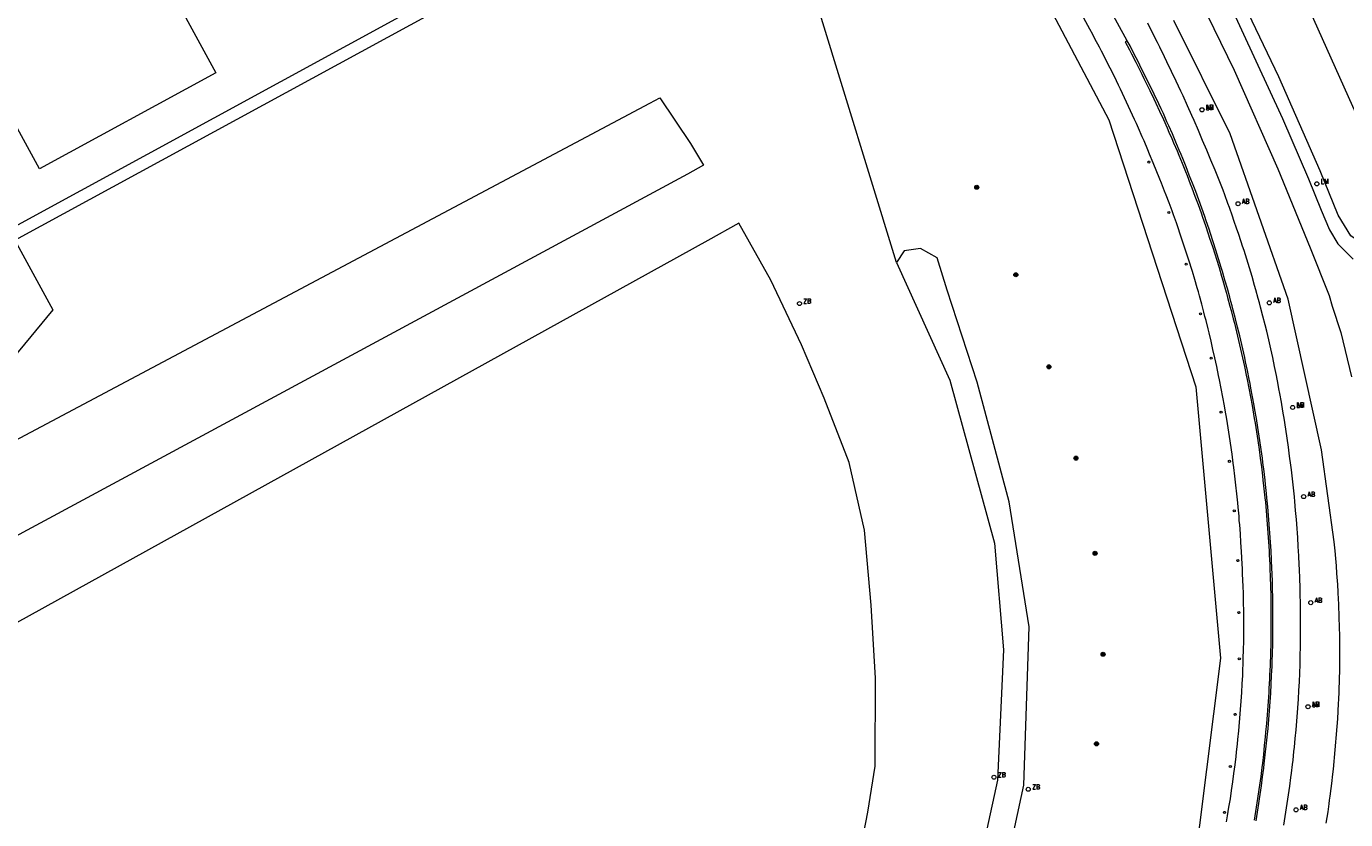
# Model space of a CAD drawing. Header units: metres. Extents: x 138165 to 154469, y 480134 to 494189.
# Tile 912 of 1056: x 147723 to 147886, y 488165 to 488263. Entities that reach past the tile are written whole.
import ezdxf

# ---------------------------------------------------------------- set-up
doc = ezdxf.new("R2010")
doc.units = ezdxf.units.M
doc.header["$LTSCALE"] = 0.001
doc.header["$MEASUREMENT"] = 0
doc.layers.add('TOP-L-topo objecten punt', color=7, linetype='Continuous', lineweight=0)
doc.layers.add('TOP-L-topo objecten vlak', color=7, linetype='Continuous', lineweight=0)
doc.styles.add('Style-STANDARD', font='STANDARD.shx')

# ---------------------------------------------------------------- blocks, each defined once
blk = doc.blocks.new('24')
at = {"layer": 'TOP-L-topo objecten punt', "color": 7, "linetype": 'Continuous', "lineweight": 0}
for radius in [0.025, 0.0182, 0.0115, 0.005]:
    blk.add_circle((0, 0), radius, dxfattribs=at)
blk = doc.blocks.new('10')
at = {"layer": 'TOP-L-topo objecten punt', "linetype": 'Continuous', "lineweight": 0}
blk.add_circle((0, 0), 0.0125, dxfattribs=at)
blk = doc.blocks.new('16')
at = {"layer": 'TOP-L-topo objecten punt', "color": 7, "linetype": 'Continuous', "lineweight": 0}
blk.add_circle((0, 0), 0.025, dxfattribs=at)
at = {"layer": 'TOP-L-topo objecten punt', "color": 7, "linetype": 'Continuous', "lineweight": 0, "style": 'Style-STANDARD'}
blk.add_text('LM', height=0.06, dxfattribs=at).set_placement((0.0483, 0))
blk = doc.blocks.new('11')
at = {"layer": 'TOP-L-topo objecten punt', "color": 7, "linetype": 'Continuous', "lineweight": 0}
blk.add_circle((0, 0), 0.025, dxfattribs=at)
at = {"layer": 'TOP-L-topo objecten punt', "color": 7, "linetype": 'Continuous', "lineweight": 0, "style": 'Style-STANDARD'}
blk.add_text('AB', height=0.06, dxfattribs=at).set_placement((0.0483, 0))
blk = doc.blocks.new('85')
at = {"layer": 'TOP-L-topo objecten punt', "color": 7, "linetype": 'Continuous', "lineweight": 0}
blk.add_circle((0, 0), 0.025, dxfattribs=at)
at = {"layer": 'TOP-L-topo objecten punt', "color": 7, "linetype": 'Continuous', "lineweight": 0, "style": 'Style-STANDARD'}
blk.add_text('ZB', height=0.06, dxfattribs=at).set_placement((0.0483, 0))

msp = doc.modelspace()

# ---------------------------------------------------------------- linework, layer by layer
at = {"layer": 'TOP-L-topo objecten vlak', "flags": 128}
for points in [[(147896.14, 488237.3), (147892.27, 488235.56), (147890.71, 488235.23), (147888.81, 488235.48), (147886.97, 488236.78), (147885.41, 488239.31), (147883.17, 488244.8), (147878.05, 488256.38), (147871.95, 488269.23), (147863.37, 488285.16), (147848.81, 488310.3), (147847.81, 488312.03), (147846.8, 488313.76), (147845.8, 488315.49), (147844.8, 488317.23), (147843.8, 488318.96), (147842.8, 488320.69), (147838.48, 488328.14), (147817.09, 488364.87), (147815.8, 488364.15)], [(147813.99, 488363.32), (147815.79, 488359.13), (147818.36, 488354.39), (147821.74, 488349.27), (147827.48, 488341.7), (147831.66, 488335.62), (147836.01, 488328.51), (147857.64, 488291.67), (147864.97, 488278.99), (147871.92, 488265.49), (147878.51, 488251.24), (147881.73, 488243.8), (147883.28, 488239.92), (147884.32, 488237.52), (147885.35, 488235.78), (147887.23, 488233.86)], [(147859.36, 488260.85), (147804.67, 488360.81)], [(147800.29, 488355.73), (147799.39, 488351.98), (147820.3, 488317.07), (147839.72, 488284), (147857.08, 488251.07), (147867.81, 488218.1), (147870.85, 488184.62), (147867.42, 488157.11), (147859.53, 488133.61), (147846.42, 488111.58), (147829.13, 488090.5), (147812.08, 488075.61), (147796.5, 488065.64), (147768.46, 488048.64), (147758.2, 488042.43), (147731.48, 488026.44), (147664.73, 487984.55)], [(147813.67, 488353.48), (147817.76, 488349.37), (147820.99, 488345.2), (147826.8, 488337.44), (147832.17, 488329.07), (147835.08, 488324.02), (147841.07, 488313.76), (147858.25, 488284.64), (147866.69, 488269.22), (147872.56, 488257.22), (147877.94, 488245.02), (147881.94, 488235.29), (147884.26, 488229.38), (147884.63, 488228.08), (147885.72, 488224.84), (147887.03, 488219.34)], [(147830.85, 488233.48), (147821.28, 488264.65), (147804.19, 488292.04), (147799.95, 488298.83), (147786.49, 488320.39), (147783.33, 488325.45)], [(147876.9, 488310.68), (147876.67, 488309.87), (147872.73, 488306.52), (147879.51, 488293.12), (147870.84, 488286.56), (147873.05, 488284.28), (147889.67, 488247.16), (147891.01, 488244.79), (147896.14, 488237.3)], [(147726.42, 488294.34), (147746.84, 488256.89), (147725.06, 488245.02), (147704.64, 488282.47), (147726.42, 488294.34)], [(147871.61, 488164.42), (147871.74, 488165.16), (147871.91, 488166.2), (147872.08, 488167.25), (147872.24, 488168.29), (147872.39, 488169.34), (147872.53, 488170.39), (147872.67, 488171.43), (147872.79, 488172.48), (147872.85, 488173.01), (147872.97, 488174.06), (147873.02, 488174.59), (147873.13, 488175.64), (147873.18, 488176.16), (147873.27, 488177.22), (147873.35, 488178.27), (147873.43, 488179.32), (147873.46, 488179.85), (147873.49, 488180.38), (147873.55, 488181.43), (147873.61, 488182.49), (147873.63, 488183.02), (147873.67, 488184.07), (147873.68, 488184.6), (147873.71, 488185.66), (147873.73, 488186.72), (147873.74, 488187.24), (147873.74, 488188.3), (147873.74, 488189.36), (147873.74, 488189.89), (147873.74, 488190.41), (147873.72, 488191.47), (147873.7, 488192.53), (147873.66, 488193.59), (147873.64, 488194.11), (147873.6, 488195.17), (147873.57, 488195.7), (147873.55, 488196.22), (147873.46, 488197.78), (147873.39, 488198.88), (147873.32, 488199.97), (147873.24, 488201.07), (147873.19, 488201.62), (147873.15, 488202.16), (147873.05, 488203.26), (147873, 488203.8), (147872.89, 488204.89), (147872.77, 488205.99), (147872.64, 488207.08), (147872.51, 488208.17), (147872.44, 488208.71), (147872.29, 488209.8), (147872.22, 488210.34), (147872.06, 488211.43), (147871.98, 488211.97), (147871.89, 488212.51), (147871.72, 488213.6), (147871.63, 488214.14), (147871.45, 488215.22), (147871.35, 488215.76), (147871.15, 488216.84), (147870.95, 488217.92), (147870.73, 488219), (147870.63, 488219.53), (147870.4, 488220.61), (147870.17, 488221.68), (147869.93, 488222.74), (147869.7, 488223.76), (147869.46, 488224.78), (147869.33, 488225.29), (147869.08, 488226.31), (147868.95, 488226.82), (147868.82, 488227.32), (147868.55, 488228.34), (147868.27, 488229.35), (147868.13, 488229.85), (147867.98, 488230.36), (147867.69, 488231.37), (147867.39, 488232.37), (147867.23, 488232.87), (147867.08, 488233.37), (147866.76, 488234.37), (147866.44, 488235.37), (147866.27, 488235.87), (147865.94, 488236.86), (147865.6, 488237.86), (147865.42, 488238.35), (147865.07, 488239.34), (147864.89, 488239.83), (147864.52, 488240.82), (147864.15, 488241.8), (147863.96, 488242.28), (147863.58, 488243.26), (147863.38, 488243.75), (147862.56, 488245.78), (147862.11, 488246.85), (147861.89, 488247.39), (147861.43, 488248.47), (147861.2, 488249), (147860.73, 488250.07), (147860.49, 488250.61), (147860.25, 488251.14), (147860.01, 488251.67), (147859.52, 488252.73), (147859.03, 488253.79), (147858.53, 488254.85), (147858.27, 488255.38), (147857.76, 488256.42), (147857.24, 488257.47), (147856.71, 488258.51), (147856.45, 488259.03), (147856.18, 488259.55), (147855.91, 488260.07), (147855.37, 488261.1), (147855.09, 488261.62), (147854.74, 488262.28), (147844.54, 488280.99)], [(147779.52, 488269.28), (147597.97, 488170.28)], [(147722.04, 488236.23), (147780.17, 488267.93)], [(147883.93, 488164.24), (147884.14, 488165.66), (147884.28, 488166.62), (147884.34, 488167.09), (147884.41, 488167.57), (147884.53, 488168.52), (147884.64, 488169.47), (147884.7, 488169.95), (147884.8, 488170.91), (147884.9, 488171.86), (147884.95, 488172.34), (147885.04, 488173.29), (147885.12, 488174.25), (147885.16, 488174.73), (147885.27, 488176.17), (147885.33, 488177.12), (147885.39, 488178.08), (147885.44, 488179.04), (147885.46, 488179.52), (147885.5, 488180.48), (147885.52, 488180.96), (147885.55, 488181.66), (147885.56, 488182.12), (147885.58, 488183.05), (147885.58, 488183.51), (147885.59, 488184.44), (147885.6, 488185.36), (147885.59, 488186.29), (147885.58, 488187.22), (147885.55, 488188.6), (147885.53, 488189.53), (147885.51, 488189.99), (147885.48, 488190.92), (147885.46, 488191.38), (147885.44, 488191.84), (147885.39, 488192.77), (147885.33, 488193.7), (147885.27, 488194.62), (147885.24, 488195.08), (147885.17, 488196.01), (147885.09, 488196.93), (147885.01, 488197.85), (147884.9, 488198.97), (147883.32, 488210.33), (147879.22, 488228.96), (147872.04, 488249.37), (147865.11, 488263.33)], [(147878.67, 488164), (147878.85, 488165.07), (147878.94, 488165.6), (147879.1, 488166.67), (147879.18, 488167.2), (147879.34, 488168.27), (147879.41, 488168.8), (147879.55, 488169.87), (147879.62, 488170.41), (147879.75, 488171.48), (147879.82, 488172.02), (147879.93, 488173.09), (147879.99, 488173.62), (147880.1, 488174.7), (147880.2, 488175.77), (147880.29, 488176.85), (147880.37, 488177.92), (147880.45, 488179), (147880.48, 488179.54), (147880.54, 488180.62), (147880.6, 488181.69), (147880.64, 488182.77), (147880.68, 488183.85), (147880.71, 488184.93), (147880.74, 488186.01), (147880.75, 488187.09), (147880.76, 488188.17), (147880.76, 488189.25), (147880.75, 488190.33), (147880.73, 488191.66), (147880.72, 488192.22), (147880.69, 488193.34), (147880.66, 488194.46), (147880.61, 488195.59), (147880.59, 488196.15), (147880.53, 488197.27), (147880.47, 488198.39), (147880.4, 488199.51), (147880.36, 488200.07), (147880.32, 488200.63), (147880.23, 488201.74), (147880.14, 488202.86), (147880.04, 488203.98), (147879.98, 488204.54), (147879.87, 488205.65), (147879.75, 488206.77), (147879.61, 488207.88), (147879.55, 488208.44), (147879.4, 488209.55), (147879.25, 488210.67), (147879.1, 488211.78), (147878.93, 488212.89), (147878.84, 488213.44), (147878.76, 488213.99), (147878.57, 488215.1), (147878.38, 488216.21), (147878.18, 488217.31), (147878.08, 488217.86), (147877.98, 488218.41), (147877.77, 488219.52), (147877.55, 488220.62), (147877.32, 488221.72), (147877.08, 488222.81), (147876.83, 488223.91), (147876.58, 488225), (147876.39, 488225.78), (147876.11, 488226.86), (147875.82, 488227.95), (147875.67, 488228.49), (147875.53, 488229.03), (147875.23, 488230.11), (147875.07, 488230.64), (147874.76, 488231.72), (147874.6, 488232.26), (147874.44, 488232.79), (147874.11, 488233.86), (147873.77, 488234.93), (147873.6, 488235.47), (147873.43, 488236), (147873.08, 488237.06), (147872.9, 488237.59), (147872.53, 488238.66), (147872.35, 488239.18), (147871.98, 488240.24), (147871.79, 488240.77), (147871.4, 488241.82), (147871.18, 488242.39), (147870.69, 488243.63), (147870.19, 488244.86), (147869.69, 488246.09), (147869.18, 488247.32), (147868.66, 488248.55), (147868.14, 488249.77), (147867.6, 488250.99), (147867.33, 488251.6), (147866.79, 488252.82), (147866.24, 488254.03), (147865.96, 488254.63), (147865.4, 488255.84), (147864.83, 488257.04), (147864.25, 488258.24), (147863.96, 488258.84), (147863.38, 488260.04), (147863.08, 488260.63), (147862.48, 488261.82), (147861.88, 488263.01)], [(147859.36, 488260.85), (147859.09, 488260.71), (147859.62, 488259.71), (147859.88, 488259.22), (147860.4, 488258.22), (147860.91, 488257.21), (147861.16, 488256.71), (147861.41, 488256.2), (147861.91, 488255.19), (147862.15, 488254.69), (147862.64, 488253.67), (147862.88, 488253.16), (147863.35, 488252.14), (147863.82, 488251.12), (147864.27, 488250.09), (147864.5, 488249.57), (147864.86, 488248.76), (147865.07, 488248.25), (147865.5, 488247.25), (147865.71, 488246.74), (147866.12, 488245.73), (147866.53, 488244.71), (147866.73, 488244.2), (147867.13, 488243.18), (147867.32, 488242.67), (147867.71, 488241.65), (147868.09, 488240.62), (147868.46, 488239.59), (147868.64, 488239.07), (147869, 488238.04), (147869.35, 488237), (147869.52, 488236.48), (147869.86, 488235.44), (147870.19, 488234.4), (147870.36, 488233.88), (147870.68, 488232.83), (147870.99, 488231.78), (147871.14, 488231.25), (147871.45, 488230.2), (147871.59, 488229.67), (147871.74, 488229.15), (147872.03, 488228.09), (147872.17, 488227.56), (147872.44, 488226.5), (147872.58, 488225.97), (147872.84, 488224.91), (147873.09, 488223.84), (147873.22, 488223.31), (147873.34, 488222.78), (147873.58, 488221.71), (147873.81, 488220.64), (147874.04, 488219.57), (147874.14, 488219.03), (147874.36, 488217.96), (147874.56, 488216.88), (147874.76, 488215.81), (147874.85, 488215.27), (147875.04, 488214.19), (147875.13, 488213.65), (147875.3, 488212.57), (147875.46, 488211.48), (147875.62, 488210.4), (147875.77, 488209.32), (147875.91, 488208.23), (147876.05, 488207.14), (147876.11, 488206.6), (147876.23, 488205.51), (147876.34, 488204.42), (147876.4, 488203.88), (147876.5, 488202.79), (147876.59, 488201.7), (147876.68, 488200.61), (147876.72, 488200.06), (147876.79, 488198.97), (147876.86, 488197.88), (147876.89, 488197.33), (147876.94, 488196.24), (147876.96, 488195.69), (147877, 488194.6), (147877.04, 488193.5), (147877.06, 488192.41), (147877.08, 488191.31), (147877.09, 488190.22), (147877.09, 488189.67), (147877.09, 488189.12), (147877.09, 488188.58), (147877.08, 488187.48), (147877.06, 488186.39), (147877.03, 488185.29), (147877.02, 488184.74), (147877, 488184.2), (147876.98, 488183.65), (147876.93, 488182.56), (147876.91, 488182.01), (147876.85, 488180.92), (147876.82, 488180.37), (147876.75, 488179.28), (147876.67, 488178.19), (147876.62, 488177.64), (147876.54, 488176.55), (147876.44, 488175.46), (147876.38, 488174.91), (147876.27, 488173.83), (147876.16, 488172.74), (147876.03, 488171.65), (147875.96, 488171.11), (147875.83, 488170.02), (147875.68, 488168.94), (147875.6, 488168.39), (147875.45, 488167.31), (147875.28, 488166.23), (147875.11, 488165.15), (147875.02, 488164.61)], [(147875.25, 488164.52), (147875.43, 488165.6), (147875.6, 488166.69), (147875.68, 488167.23), (147875.84, 488168.32), (147875.92, 488168.86), (147876.06, 488169.95), (147876.2, 488171.03), (147876.27, 488171.58), (147876.39, 488172.67), (147876.51, 488173.76), (147876.62, 488174.85), (147876.73, 488175.94), (147876.82, 488177.03), (147876.91, 488178.13), (147876.99, 488179.22), (147877.06, 488180.31), (147877.12, 488181.41), (147877.18, 488182.5), (147877.23, 488183.6), (147877.25, 488184.15), (147877.28, 488185.24), (147877.31, 488186.34), (147877.33, 488187.44), (147877.34, 488188.53), (147877.34, 488189.08), (147877.34, 488190.18), (147877.33, 488191.28), (147877.31, 488192.37), (147877.3, 488192.92), (147877.27, 488194.02), (147877.24, 488195.11), (147877.21, 488195.66), (147877.17, 488196.76), (147877.11, 488197.85), (147877.05, 488198.95), (147876.97, 488200.04), (147876.93, 488200.59), (147876.85, 488201.68), (147876.76, 488202.77), (147876.71, 488203.32), (147876.6, 488204.41), (147876.55, 488204.96), (147876.43, 488206.05), (147876.37, 488206.59), (147876.24, 488207.68), (147876.1, 488208.77), (147876.03, 488209.31), (147875.88, 488210.4), (147875.73, 488211.48), (147875.56, 488212.57), (147875.48, 488213.11), (147875.3, 488214.19), (147875.12, 488215.28), (147875.02, 488215.82), (147874.83, 488216.89), (147874.62, 488217.97), (147874.52, 488218.51), (147874.41, 488219.05), (147874.19, 488220.12), (147873.96, 488221.2), (147873.85, 488221.73), (147873.61, 488222.8), (147873.49, 488223.34), (147873.24, 488224.4), (147872.98, 488225.47), (147872.71, 488226.53), (147872.44, 488227.59), (147872.3, 488228.12), (147872.16, 488228.66), (147872.01, 488229.18), (147871.72, 488230.24), (147871.42, 488231.29), (147871.11, 488232.35), (147870.95, 488232.87), (147870.63, 488233.92), (147870.3, 488234.97), (147869.97, 488236.01), (147869.63, 488237.05), (147869.45, 488237.57), (147869.1, 488238.61), (147868.92, 488239.13), (147868.55, 488240.16), (147868.18, 488241.2), (147867.8, 488242.22), (147867.41, 488243.25), (147867.21, 488243.76), (147867.01, 488244.27), (147866.61, 488245.29), (147866.2, 488246.31), (147865.99, 488246.82), (147865.78, 488247.32), (147865.36, 488248.33), (147864.92, 488249.34), (147864.48, 488250.34), (147864.26, 488250.85), (147863.81, 488251.85), (147863.53, 488252.45), (147863.24, 488253.05), (147862.67, 488254.25), (147862.09, 488255.45), (147861.5, 488256.64), (147860.91, 488257.83), (147860.61, 488258.43), (147860.3, 488259.02), (147859.7, 488260.2), (147859.36, 488260.85)], [(147805.06, 488244.39), (147575.83, 488120.79), (147570.52, 488130.97), (147800.42, 488253.12), (147801.67, 488253.79), (147805.43, 488248.14), (147807.06, 488245.47), (147805.06, 488244.39)], [(147826.49, 488161.35), (147827.32, 488165.62), (147828.25, 488171.29), (147828.27, 488182.14), (147827.75, 488191.17), (147826.91, 488200.41), (147825.02, 488208.79), (147821.93, 488216.7), (147819.15, 488223.3), (147815.36, 488231.28), (147811.42, 488238.31), (147807.58, 488236.19), (147670.99, 488160.67)], [(147722.04, 488236.23), (147726.73, 488227.64), (147719.68, 488219.14), (147566.21, 488139.26), (147561.12, 488136.36)], [(147641.4, 487995.93), (147643.68, 487992.47), (147724.36, 488044.73), (147772.72, 488072.84), (147785.71, 488080.5), (147796.44, 488087.95), (147809.37, 488098.65), (147819.57, 488109.56), (147827.83, 488120.75), (147835.01, 488133.22), (147841.03, 488147.37), (147844.05, 488157.11), (147846.57, 488168.92), (147847.23, 488188.48), (147844.78, 488203.91), (147840.84, 488218.68), (147837.11, 488230.04), (147835.87, 488234.03), (147833.82, 488235.19), (147831.83, 488234.91), (147830.85, 488233.48)], [(147830.85, 488233.48), (147837.44, 488218.93), (147842.96, 488198.81), (147844.08, 488185.66), (147843.33, 488169.56), (147840.91, 488158.39), (147837.18, 488146.76), (147831.26, 488133.45), (147824.85, 488122.61), (147816.68, 488111.64), (147806.73, 488101.09), (147793.53, 488090.31), (147774.18, 488078.27), (147757.9, 488068.9), (147723.07, 488047.91), (147641.4, 487995.93)]]:
    msp.add_lwpolyline(points, dxfattribs=at)

# ---------------------------------------------------------------- block references
at = {"layer": 'TOP-L-topo objecten punt', "xscale": 10, "yscale": 10, "zscale": 10}
for name, p in [('16', (147868.57, 488252.32)), ('11', (147868.58, 488252.33)), ('10', (147862.02, 488245.87)), ('16', (147882.76, 488243.18)), ('24', (147840.77, 488242.76)), ('11', (147873.03, 488240.72)), ('10', (147864.5, 488239.64)), ('24', (147845.6, 488231.95)), ('10', (147866.62, 488233.25)), ('85', (147818.89, 488228.4)), ('11', (147876.89, 488228.49)), ('10', (147868.4, 488227.13)), ('24', (147849.68, 488220.59)), ('10', (147869.7, 488221.67)), ('16', (147879.77, 488215.57)), ('11', (147879.77, 488215.57)), ('10', (147870.93, 488214.98)), ('24', (147853.02, 488209.31)), ('10', (147871.96, 488208.92)), ('11', (147881.13, 488204.56)), ('10', (147872.57, 488202.82)), ('24', (147855.38, 488197.56)), ('10', (147873, 488196.66)), ('11', (147882.01, 488191.47)), ('10', (147873.14, 488190.24)), ('24', (147856.37, 488185.1)), ('10', (147873.19, 488184.54)), ('16', (147881.67, 488178.62)), ('11', (147881.67, 488178.62)), ('10', (147872.68, 488177.68)), ('24', (147855.56, 488174.04)), ('85', (147842.9, 488169.92)), ('10', (147872.08, 488171.23)), ('85', (147847.13, 488168.43)), ('10', (147871.35, 488165.58)), ('11', (147880.19, 488165.89))]:
    msp.add_blockref(name, p, dxfattribs=at)

doc.saveas('drawing.dxf')
